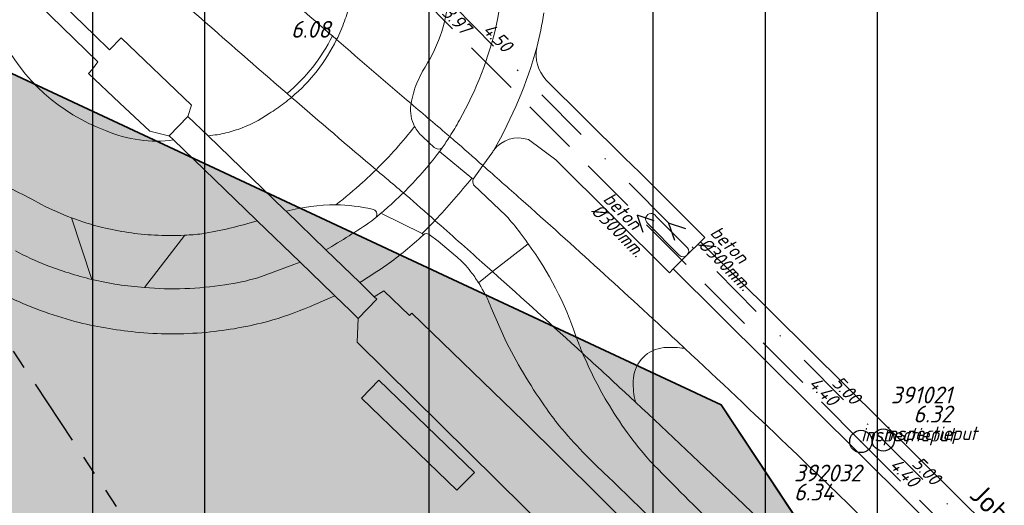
# Model space of a CAD drawing. Extents: x 148869 to 161638, y 453607 to 469810.
# Tile 314 of 656: x 155241 to 155329, y 461813 to 461857. Entities that reach past the tile are written whole.
import ezdxf
from ezdxf.enums import TextEntityAlignment as Align

# ---------------------------------------------------------------- set-up
doc = ezdxf.new("R2010")
doc.units = 0
doc.header["$PDMODE"] = 32
doc.header["$PDSIZE"] = 2
for name, pattern in [('RI-GWA', [18.45, 6, -1.8, 1.75, -1.8, 1.75, -1.8, 1.75, -1.8]), ('RI-HWA', [7.4, 5, -2.4]), ('RI-VWA', [11, 5, -3, 0, -3])]:
    doc.linetypes.add(name, pattern=pattern)
doc.layers.get('0').update_dxf_attribs({"linetype": 'CONTINUOUS'})
doc.layers.get('DEFPOINTS').update_dxf_attribs({"linetype": 'CONTINUOUS'})
for name, color, linetype in [('2021', 41, 'CONTINUOUS'), ('2021 hatch', 41, 'CONTINUOUS'), ('2022 hatch', 10, 'CONTINUOUS'), ('2024 hatch', 160, 'CONTINUOUS'), ('B-OI-RI-BOB-T18-niet meenemen', 252, 'CONTINUOUS'), ('B-OI-RI-DIAMETER-T18-niet meenemen', 252, 'CONTINUOUS'), ('B-OI-RI-GWA_TRANSPORTLEIDING-G-niet meenemen', 252, 'RI-GWA'), ('B-OI-RI-HWA-PUTDEKSELHOOGTE-T25-niet meenemen', 252, 'CONTINUOUS'), ('B-OI-RI-HWA-PUTNUMMER-T25-niet meenemen', 252, 'CONTINUOUS'), ('B-OI-RI-HWA_TRANSPORTLEIDING-G-niet meenemen', 252, 'RI-HWA'), ('B-OI-RI-MATERIAAL-T18-niet meenemen', 252, 'CONTINUOUS'), ('B-OI-RI-STROOMRICHTING-S-niet meenemen', 252, 'CONTINUOUS'), ('B-OI-RI-VWA_PUTDEKSELHOOGTE-T25-niet meenemen', 252, 'CONTINUOUS'), ('gs dwa', 252, 'CONTINUOUS'), ('gs rwa', 252, 'CONTINUOUS')]:
    doc.layers.add(name, color=color, linetype=linetype)
for name, color, linetype, lineweight in [('B-OI-RI-VWA_TRANSPORTLEIDING-G-niet meenemen', 252, 'RI-VWA', 18), ('B-RO-OG-TOPOGRAFIE-T18', 2, 'CONTINUOUS', 18), ('B-RO-VH-VERHARDING_ASFALT-GV', 251, 'CONTINUOUS', 18), ('B-RO-VH-VERHARDING_GESLOTEN-GV', 251, 'CONTINUOUS', 18), ('B-RO-VH-VERHARDING_GRASBETONSTEEN-GV', 251, 'CONTINUOUS', 18), ('B-RO-VH-VERHARDING_HALFVERHARDING-GV', 251, 'CONTINUOUS', 18), ('B-RO-VH-VERHARDING_OPEN-GV', 251, 'CONTINUOUS', 18), ('N-OI-KG-BEHEERGRENS-G-2021', 221, 'XX-WERKGRENS', 35)]:
    doc.layers.add(name, color=color, linetype=linetype, lineweight=lineweight)
doc.styles.add('iso15', font='ISO.shx', dxfattribs={"oblique": 15})
doc.styles.add('NLCS-ISO-M200-T18', font='NLCS-ISO.ttf', dxfattribs={"height": 0.36})
doc.styles.add('NLCS-ISO-M500-T18_CURSIEF', font='NLCS-ISO.ttf', dxfattribs={"oblique": 15, "height": 0.9})
doc.styles.add('NLCS-ISO-M750_CURSIEF', font='NLCS-ISO.ttf', dxfattribs={"oblique": 15})
doc.linetypes.add('XX-WERKGRENS', pattern='A,0,[137,NLCS.SHX,S=0.1,R=0,X=-1.1,Y=-1.35],-6', length=6)

# ---------------------------------------------------------------- blocks, each defined once
blk = doc.blocks.new('ACMAP_ANN_TEMPLATE_type knoop')
at = {"layer": 'DEFPOINTS', "style": 'NLCS-ISO-M500-T18_CURSIEF', "oblique": 15}
blk.add_attdef('type_knoop', (0, 0), '', height=1.2, dxfattribs=at)
blk = doc.blocks.new('ACMAP_ANN_TEMPLATE_diam')
at = {"color": 0, "linetype": 'ByBlock', "style": 'iso15', "oblique": 15}
blk.add_attdef('diam', (0.5, -1.3), '', height=1.2, dxfattribs=at)
blk = doc.blocks.new('ACMAP_ANN_TEMPLATE_mat')
at = {"color": 0, "linetype": 'ByBlock', "style": 'iso15', "oblique": 15}
blk.add_attdef('mat', (0.5, 0.2), '', height=1.2, dxfattribs=at)
blk = doc.blocks.new('ACMAP_ANN_TEMPLATE_nap-l')
at = {"color": 0, "linetype": 'ByBlock', "style": 'iso15', "oblique": 15}
blk.add_attdef('nap-l', (3.3, 0.2), '', height=1.2, dxfattribs=at)
blk = doc.blocks.new('ACMAP_ANN_TEMPLATE_nap-r')
at = {"color": 0, "linetype": 'ByBlock', "style": 'iso15', "oblique": 15}
blk.add_attdef('nap-r', text='', height=1.2, dxfattribs=at).set_placement((-4.1, 0.2), align=Align.RIGHT)
blk = doc.blocks.new('ACMAP_ANN_TEMPLATE_puth-dwa')
at = {"color": 0, "linetype": 'ByBlock', "style": 'iso15', "oblique": 15}
blk.add_attdef('puth-dwa', text='', height=1.5, dxfattribs=at).set_placement((2.7, 1), align=Align.RIGHT)
blk = doc.blocks.new('ACMAP_ANN_TEMPLATE_putnr-dwa')
at = {"color": 0, "linetype": 'ByBlock', "style": 'iso15', "oblique": 15}
blk.add_attdef('putnr-dwa', text='', height=1.5, dxfattribs=at).set_placement((2.7, 2.7), align=Align.RIGHT)
blk = doc.blocks.new('ACMAP_ANN_TEMPLATE_puth-rwa')
at = {"color": 0, "linetype": 'ByBlock', "style": 'iso15', "oblique": 15}
blk.add_attdef('puth-rwa', (-2.7, -4.4), '', height=1.5, dxfattribs=at)
blk = doc.blocks.new('ACMAP_ANN_TEMPLATE_putnr-rwa')
at = {"color": 0, "linetype": 'ByBlock', "style": 'iso15', "oblique": 15}
blk.add_attdef('putnr-rwa', (-2.7, -2.7), '', height=1.5, dxfattribs=at)

msp = doc.modelspace()

# ---------------------------------------------------------------- hatches: boundary and pattern name
at = {"layer": '2021 hatch', "transparency": 33554636}
h = msp.add_hatch(color=256, dxfattribs=at)
h.dxf.hatch_style = 1
h.paths.add_polyline_path([(153826.571, 462066.246), (153947.459, 462191.012), (154055.281, 462277.11), (154084.555, 462323.514), (154239.313, 462326.824), (154306.485, 462353.825), (154388.203, 462469.937), (154437.203, 462500.135), (154551.66, 462589.479), (154652.942, 462620.292), (154689.973, 462631.736), (154910.274, 462447.694), (154936.886, 462395.545), (154956.689, 462367.04), (154981.008, 462341.275), (155014.957, 462312.375), (155089.078, 462252.003), (155130.973, 462169.29), (155163.945, 462056.169), (155148.2, 461966.866), (155196.022, 461912.576), (155217.818, 461862.57), (155303.917, 461822.341), (155485.367, 461548.33), (155521.401, 461502.482), (155581.82, 461452.817), (155601.14, 461355.069), (155613.013, 461296.613), (155560.195, 461155.807), (155085.907, 460999.207), (155039.096, 460983.21), (155010.863, 460976.059), (154725.468, 460991.084), (154655.4, 460953.15), (154605.07, 460869.268), (154486.055, 460830.392), (154402.821, 460843.981), (154171.112, 460596.171), (154145.151, 460533.588), (154069.537, 460287.946), (153971.583, 460462.906), (153513.93, 460549.986), (153569.407, 460682.031), (152881.492, 461034.798), (152904.11, 461239.204), (152951.54, 461324.491), (152972.828, 461377.928), (153021.686, 461437.408), (153109.429, 461452.966), (153391.542, 461591.625), (153665.34, 461928.762), (153805.206, 461951.084)])
at = {"layer": '2022 hatch'}
h = msp.add_hatch(dxfattribs=at)
h.set_pattern_fill('ANSI31', color=256, scale=19.992, angle=45)
h.set_pattern_definition([(90, (0, 0), (-19.992, 0), [])])
h.paths.add_polyline_path([(155957.388, 462199.724), (155824.598, 462339.47), (155809.402, 462364.77), (155712.061, 462492.349), (155741.324, 462534.936), (155724.447, 462653.497), (155647.562, 462844.836), (155571.032, 462835.784), (155539.498, 462940.928), (155214.406, 462860.043), (154975.035, 462800.215), (154771.747, 462639.509), (154795.059, 462617.836), (154687.68, 462525.32), (154739.275, 462359.608), (154777.217, 462294.152), (154815.258, 462238.263), (154900.318, 462169.47), (154928.549, 462144.027), (154992.389, 461993.67), (155064.085, 461959.845), (155069.754, 461944.783), (155080.623, 461929.02), (155099.543, 461841.435), (155124.54, 461788.653), (155176.213, 461747.526), (155253.101, 461670.144), (155301.179, 461625.416), (155386.96, 461536.3), (155426.743, 461562.755), (155670.404, 461472.539), (155778.97, 461514.91), (155823.821, 461578.908), (155914.942, 461739.532), (155884.36, 461781.396), (155900.671, 461812.327), (155940.194, 461941.246), (155946.895, 461971.718), (155993.497, 462030.178), (155993.118, 462149.221)])
at = {"layer": '2024 hatch'}
h = msp.add_hatch(dxfattribs=at)
h.set_pattern_fill('ANSI31', color=256, scale=29.988, angle=45)
h.set_pattern_definition([(90, (0, 0), (-29.988, 0), [])])
h.paths.add_polyline_path([(154831.694, 462220.786), (155444.64, 461906.596), (155731.699, 461985.627), (155857.303, 461818.438), (156014.781, 461601.834), (156060.402, 461536.419), (156081.902, 461465.462), (156157.242, 461082.374), (155797.145, 460855.732), (155567.09, 461168.914), (155534.07, 461230.342), (155509.317, 461273.713), (155475.227, 461315.96), (155413.292, 461389.046)])

# ---------------------------------------------------------------- linework, layer by layer
at = {"layer": '2021', "flags": 128}
msp.add_lwpolyline([(154689.973, 462631.736), (154910.274, 462447.694), (154936.886, 462395.545), (154956.689, 462367.04), (154981.008, 462341.275), (155014.957, 462312.375), (155089.078, 462252.003), (155130.973, 462169.29), (155163.945, 462056.169), (155148.2, 461966.866), (155196.022, 461912.576), (155217.818, 461862.57), (155303.917, 461822.341), (155485.367, 461548.33), (155521.401, 461502.482), (155581.82, 461452.817), (155601.14, 461355.069), (155613.013, 461296.613)], dxfattribs=at)
at = {"layer": 'B-OI-RI-GWA_TRANSPORTLEIDING-G-niet meenemen'}
msp.add_line((155232.55, 461839.56), (155270, 461783), dxfattribs=at)
at = {"layer": 'B-OI-RI-HWA_TRANSPORTLEIDING-G-niet meenemen'}
for p, q in [((155276.46, 461859.45), (155316.39, 461819.07)), ((155316.39, 461819.07), (155357.43, 461777.96))]:
    msp.add_line(p, q, dxfattribs=at)
at = {"layer": 'B-OI-RI-STROOMRICHTING-S-niet meenemen'}
for points in [[(155297.95, 461838.74), (155296.42, 461839.26), (155296.93, 461837.73)], [(155300.77, 461838.03), (155299.24, 461838.55), (155299.75, 461837.02)]]:
    msp.add_lwpolyline(points, dxfattribs=at)
at = {"layer": 'B-OI-RI-VWA_TRANSPORTLEIDING-G-niet meenemen'}
for p, q in [((155280.11, 461857.9), (155318.38, 461819.2)), ((155318.38, 461819.2), (155357.72, 461779.82))]:
    msp.add_line(p, q, dxfattribs=at)
at = {"layer": 'B-RO-VH-VERHARDING_ASFALT-GV'}
for points in [[(155269.247, 461855.246, -0.002632), (155257.494, 461865.535)], [(155284.312, 461865.445, -0.075668), (155283.898, 461856.3)], [(155252.983, 461860.842, 0.003828), (155265.207, 461850.108)], [(155277.272, 461852.107, 0.131211), (155279.583, 461858.671)], [(155270.597, 461857.371, -0.013383), (155270.328, 461856.564)], [(155287.486, 461854.23, 0.022529), (155288.101, 461857.294)], [(155270.328, 461856.564, -0.028333), (155269.625, 461854.919)], [(155283.898, 461856.3, -0.071558), (155280.581, 461847.73)], [(155249.009, 461846.819, -0.192667), (155239.708, 461855.191)], [(155265.207, 461850.108, 0.102843), (155269.247, 461855.246)], [(155269.247, 461855.246, -0.102843), (155265.207, 461850.108)], [(155269.625, 461854.919, -0.102447), (155265.601, 461849.767)], [(155276.267, 461849.206, -0.001374), (155269.625, 461854.919)], [(155283.634, 461845.049, 0.062342), (155287.486, 461854.23)], [(155287.486, 461854.23, -0.062342), (155283.634, 461845.049)], [(155288.299, 461851.342, -0.247641), (155287.486, 461854.23)], [(155276.267, 461849.206, -0.050787), (155276.776, 461851.038)], [(155265.601, 461849.767, -0.02611), (155264.299, 461848.771)], [(155265.601, 461849.767, 0.002295), (155273.141, 461843.313)], [(155279.71, 461846.272, -0.00048), (155276.267, 461849.206)], [(155263.614, 461848.325, -0.070825), (155260.832, 461846.914)], [(155264.299, 461848.771, -0.01359), (155263.614, 461848.325)], [(155276.581, 461847.175, -0.154189), (155276.245, 461849.069)], [(155280.581, 461847.73, -0.013228), (155279.71, 461846.272)], [(155252.053, 461845.968, -0.070012), (155249.009, 461846.819)], [(155260.137, 461846.703, -0.054798), (155258.586, 461846.392)], [(155260.832, 461846.914, -0.015692), (155260.137, 461846.703)], [(155273.141, 461843.313, 0.032596), (155276.581, 461847.175)], [(155276.581, 461847.175, -0.032596), (155273.141, 461843.313)], [(155277.305, 461846.255, -0.093648), (155276.581, 461847.175)], [(155255.076, 461845.969, -0.06649), (155252.053, 461845.968)], [(155279.71, 461846.272, -0.009608), (155279.042, 461845.26)], [(155282.672, 461843.685, 0.000855), (155280.109, 461845.934)], [(155283.634, 461845.049, -0.325128), (155286.728, 461846.003)], [(155278.791, 461844.923, -0.036034), (155275.577, 461841.254)], [(155275.577, 461841.254, 0.036034), (155278.791, 461844.923)], [(155279.042, 461845.26, -0.326648), (155278.341, 461845.289)], [(155279.042, 461845.26, -0.00333), (155278.791, 461844.923)], [(155278.791, 461844.923, 0.00333), (155279.042, 461845.26)], [(155283.544, 461844.922, -0.014198), (155283.634, 461845.049)], [(155271.956, 461842.193, 0.009983), (155273.141, 461843.313)], [(155273.141, 461843.313, -0.009983), (155271.956, 461842.193)], [(155273.141, 461843.313, 0.001166), (155274.064, 461842.532)], [(155286.064, 461840.681, 0.001246), (155282.672, 461843.685)], [(155269.553, 461840.181, 0.019731), (155271.956, 461842.193)], [(155271.956, 461842.193, -0.019731), (155269.553, 461840.181)], [(155274.064, 461842.532, 0.001097), (155275.577, 461841.254)], [(155278.395, 461838.788, 0.019086), (155281.695, 461842.561)], [(155281.695, 461842.561, -0.019086), (155278.395, 461838.788)], [(155281.835, 461841.975, -0.218389), (155281.818, 461842.474)], [(155240.172, 461841.8, -0.015582), (155242.436, 461840.681)], [(155275.577, 461841.254, -0.012212), (155274.353, 461840.103)], [(155274.353, 461840.103, 0.012212), (155275.577, 461841.254)], [(155275.828, 461841.042, -0.000633), (155278.395, 461838.788)], [(155299.992, 461828.01, 0.005377), (155286.064, 461840.681)], [(155243.309, 461840.211, 0.029954), (155245.985, 461839.021)], [(155265.113, 461839.613, -0.061239), (155269.553, 461840.181)], [(155269.553, 461840.181, -0.050155), (155272.805, 461839.8)], [(155272.805, 461839.8, -0.570103), (155273.119, 461839.05)], [(155274.353, 461840.103, -0.007733), (155273.572, 461839.425)], [(155273.572, 461839.425, 0.007733), (155274.353, 461840.103)], [(155245.985, 461839.021, 0.02904), (155248.742, 461838.167)], [(155257.609, 461837.593, 0.032286), (155262.537, 461838.756)], [(155272.761, 461838.745, -0.018039), (155268.675, 461836.169)], [(155273.572, 461839.425, -0.002394), (155273.119, 461839.05)], [(155273.119, 461839.05, 0.002394), (155273.572, 461839.425)], [(155277.264, 461837.621, 0.006091), (155278.395, 461838.788)], [(155278.395, 461838.788, -0.006091), (155277.264, 461837.621)], [(155278.395, 461838.788, -0.00165), (155282.612, 461835.046)], [(155286.003, 461837.695, 0.025493), (155284.747, 461839.185)], [(155297.345, 461838.541, -1.185218), (155298.125, 461839.144)], [(155248.742, 461838.167, 0.047323), (155253.371, 461837.478)], [(155253.371, 461837.478, 0.027687), (155256.08, 461837.467)], [(155256.08, 461837.467, 0.015644), (155257.609, 461837.593)], [(155274.103, 461834.814, 0.031876), (155277.334, 461837.481)], [(155277.364, 461837.509, -0.326715), (155277.872, 461837.541)], [(155286.711, 461836.702, 0.014583), (155286.003, 461837.695)], [(155243.712, 461834.809, -0.038289), (155240.995, 461836.087)], [(155290.975, 461828.45, 0.07685), (155286.711, 461836.702)], [(155300.931, 461836.352, -0.361458), (155300.895, 461835.71)], [(155280.235, 461835.637, -0.014904), (155281, 461834.928)], [(155300.865, 461835.68, -0.385181), (155300.19, 461835.676)], [(155247.802, 461833.519, -0.02935), (155243.712, 461834.809)], [(155271.687, 461833.247, 0.003756), (155274.103, 461834.814)], [(155281, 461834.928, -0.016507), (155281.575, 461834.236)], [(155252.482, 461832.801, -0.038474), (155247.802, 461833.519)], [(155262.596, 461833.682, -0.042164), (155259.655, 461833.042)], [(155281.575, 461834.236, -0.022838), (155282.28, 461833.232)], [(155283.539, 461834.218, -0.003065), (155291.57, 461826.934)], [(155259.655, 461833.042, -0.05981), (155252.482, 461832.801)], [(155282.28, 461833.232, -0.010315), (155282.489, 461832.891)], [(155282.489, 461832.891, -0.04046), (155283.416, 461830.994)], [(155240.597, 461831.847, 0.046043), (155246.666, 461829.68)], [(155263.928, 461829.91, 0.035923), (155267.679, 461831.293)], [(155258.389, 461828.844, 0.043289), (155263.928, 461829.91)], [(155246.666, 461829.68, 0.036858), (155252.036, 461828.8)], [(155252.036, 461828.8, 0.048795), (155258.389, 461828.844)], [(155284.624, 461828.233, 0.038862), (155288.171, 461822.235)], [(155291.57, 461826.934, -0.011512), (155290.975, 461828.45)], [(155298.818, 461827.442, 0.362903), (155296.093, 461824.711)], [(155296.093, 461824.711, -0.362903), (155298.818, 461827.442)], [(155300.424, 461827.398, 0.047321), (155298.818, 461827.442)], [(155298.818, 461827.442, -0.047321), (155300.424, 461827.398)], [(155300.688, 461827.362, 0.007437), (155300.424, 461827.398)], [(155300.424, 461827.398, -0.007437), (155300.688, 461827.362)], [(155309.804, 461818.747, 0.003555), (155300.688, 461827.362)], [(155293.739, 461822.62, -0.034084), (155291.57, 461826.934)], [(155291.57, 461826.934, -0.001656), (155295.33, 461823.46)], [(155296.093, 461824.711, 0.064035), (155296.217, 461822.838)], [(155296.217, 461822.838, -0.064035), (155296.093, 461824.711)], [(155296.217, 461822.838, 0.011282), (155296.272, 461822.584)], [(155296.272, 461822.584, -0.011282), (155296.217, 461822.838)], [(155288.171, 461822.235, 0.012177), (155289.488, 461820.452)], [(155297.618, 461817.28, -0.046975), (155293.739, 461822.62)], [(155296.272, 461822.584, -0.003642), (155305.305, 461814.045)], [(155289.488, 461820.452, 0.028923), (155293.816, 461815.93)], [(155338.391, 461790.082, 0.012331), (155309.804, 461818.747)], [(155299.2, 461815.675, -0.000944), (155297.618, 461817.28)], [(155293.816, 461815.93, -0.002014), (155302.619, 461807.348)], [(155305.133, 461809.755, -0.00329), (155299.2, 461815.675)], [(155305.305, 461814.045, -0.007896), (155326.057, 461793.511)]]:
    msp.add_lwpolyline(points, format="xyb", dxfattribs=at)
at = {"layer": 'B-RO-VH-VERHARDING_ASFALT-GV', "flags": 128}
for points in [[(155269.625, 461854.919), (155269.247, 461855.246)], [(155276.776, 461851.038), (155277.272, 461852.107)], [(155300.895, 461835.71), (155302.086, 461836.891), (155302.46, 461837.276), (155296.676, 461843.067), (155295.3, 461844.377), (155288.299, 461851.342)], [(155265.207, 461850.108), (155265.601, 461849.767)], [(155276.245, 461849.069), (155276.267, 461849.206)], [(155262.537, 461838.756), (155262.414, 461838.875), (155255.076, 461845.969)], [(155258.586, 461846.392), (155258.171, 461846.324), (155264.986, 461839.735), (155265.113, 461839.613)], [(155278.341, 461845.289), (155277.305, 461846.255)], [(155280.109, 461845.934), (155279.71, 461846.272)], [(155286.728, 461846.003), (155289.167, 461844.207), (155299.306, 461834.125), (155299.627, 461834.484), (155300.865, 461835.68)], [(155281.695, 461842.561), (155278.791, 461844.923)], [(155278.791, 461844.923), (155281.695, 461842.561), (155281.818, 461842.474), (155282.672, 461843.685), (155283.544, 461844.922)], [(155281.818, 461842.474), (155281.695, 461842.561)], [(155284.747, 461839.185), (155281.835, 461841.975)], [(155242.436, 461840.681), (155243.309, 461840.211)], [(155275.577, 461841.254), (155275.828, 461841.042)], [(155273.119, 461839.05), (155272.761, 461838.745)], [(155273.572, 461839.425), (155277.264, 461837.621)], [(155277.264, 461837.621), (155273.572, 461839.425)], [(155298.125, 461839.144), (155300.931, 461836.352)], [(155300.19, 461835.676), (155297.345, 461838.541)], [(155277.334, 461837.481), (155277.364, 461837.509), (155277.264, 461837.621)], [(155277.264, 461837.621), (155277.364, 461837.509)], [(155277.872, 461837.541), (155278.682, 461836.926), (155279.464, 461836.297), (155280.235, 461835.637)], [(155357.075, 461782.367), (155302.086, 461836.891), (155300.895, 461835.71), (155300.865, 461835.68), (155299.627, 461834.484), (155366.484, 461768.102), (155368.601, 461770.223)], [(155268.675, 461836.169), (155271.687, 461833.247)], [(155286.711, 461836.702), (155283.539, 461834.218), (155282.28, 461833.232)], [(155282.28, 461833.232), (155283.539, 461834.218), (155286.711, 461836.702)], [(155267.679, 461831.293), (155269.463, 461832.056), (155269.347, 461832.17), (155266.377, 461835.064), (155262.596, 461833.682)], [(155282.612, 461835.046), (155283.539, 461834.218)], [(155283.416, 461830.994), (155284.624, 461828.233)], [(155300.688, 461827.362), (155299.992, 461828.01)], [(155295.33, 461823.46), (155296.272, 461822.584)]]:
    msp.add_lwpolyline(points, dxfattribs=at)
at = {"layer": 'B-RO-VH-VERHARDING_GESLOTEN-GV', "flags": 128}
msp.add_lwpolyline([(155269.463, 461832.056), (155270.855, 461830.715), (155271.552, 461830.043), (155273.223, 461831.765), (155272.979, 461831.978), (155271.687, 461833.247), (155268.675, 461836.169), (155265.113, 461839.613), (155264.986, 461839.735), (155258.171, 461846.324), (155256.358, 461848.063), (155254.687, 461846.341), (155255.076, 461845.969), (155262.414, 461838.875), (155262.537, 461838.756), (155266.377, 461835.064), (155269.347, 461832.17)], close=True, dxfattribs=at)
at = {"layer": 'B-RO-VH-VERHARDING_GRASBETONSTEEN-GV'}
for points in [[(155248.742, 461838.167, -0.02904), (155245.985, 461839.021)], [(155253.371, 461837.478, -0.047323), (155248.742, 461838.167)], [(155256.08, 461837.467, -0.027687), (155253.371, 461837.478)], [(155247.802, 461833.519, 0.038474), (155252.482, 461832.801)]]:
    msp.add_lwpolyline(points, format="xyb", dxfattribs=at)
at = {"layer": 'B-RO-VH-VERHARDING_GRASBETONSTEEN-GV', "flags": 128}
for points in [[(155245.985, 461839.021), (155247.802, 461833.519)], [(155252.482, 461832.801), (155256.08, 461837.467)]]:
    msp.add_lwpolyline(points, dxfattribs=at)
at = {"layer": 'B-RO-VH-VERHARDING_HALFVERHARDING-GV', "flags": 128}
msp.add_lwpolyline([(155248.03, 461855.315), (155246.217, 461857.08), (155241.079, 461862.08), (155239.869, 461863.257), (155238.823, 461862.172), (155248.343, 461852.949), (155247.863, 461852.273), (155247.506, 461851.902), (155250.26, 461849.267), (155252.974, 461846.758), (155254.647, 461846.322), (155254.687, 461846.341), (155256.358, 461848.063), (155256.692, 461849.058), (155250.423, 461855.075), (155249.376, 461854.005)], close=True, dxfattribs=at)
msp.add_lwpolyline([(155380.933, 461715.802), (155371.594, 461727.544), (155362.012, 461739.312), (155346.251, 461758.069), (155331.18, 461774.774), (155316.721, 461790.325), (155299.68, 461807.619), (155286.289, 461820.867), (155276.32, 461830.516), (155276.139, 461830.312), (155273.827, 461832.508), (155272.979, 461831.978), (155273.223, 461831.765), (155271.552, 461830.043), (155271.451, 461827.936), (155291.368, 461808.244), (155294.975, 461804.586), (155310.817, 461788.52), (155326.691, 461771.544), (155337.878, 461759.32), (155348.918, 461746.553), (155360.052, 461733.283), (155372.897, 461717.393), (155381.154, 461706.742)], dxfattribs=at)
at = {"layer": 'B-RO-VH-VERHARDING_OPEN-GV', "flags": 128}
msp.add_lwpolyline([(155273.402, 461824.535), (155271.855, 461822.94), (155280.34, 461814.713), (155281.909, 461816.308)], close=True, dxfattribs=at)
at = {"layer": 'gs dwa'}
msp.add_point((155318.38, 461819.2), dxfattribs=at)
at = {"layer": 'gs rwa'}
msp.add_point((155316.39, 461819.07), dxfattribs=at)
at = {"layer": 'N-OI-KG-BEHEERGRENS-G-2021', "flags": 128}
msp.add_lwpolyline([(153826.571, 462066.246), (153947.459, 462191.012), (154055.281, 462277.11), (154084.555, 462323.514), (154239.313, 462326.824), (154306.485, 462353.825), (154388.203, 462469.937), (154437.203, 462500.135), (154551.66, 462589.479), (154652.942, 462620.292), (154689.973, 462631.736), (154910.274, 462447.694), (154936.886, 462395.545), (154956.689, 462367.04), (154981.008, 462341.275), (155014.957, 462312.375), (155089.078, 462252.003), (155130.973, 462169.29), (155163.945, 462056.169), (155148.2, 461966.866), (155196.022, 461912.576), (155217.818, 461862.57), (155303.917, 461822.341), (155485.367, 461548.33), (155521.401, 461502.482), (155581.82, 461452.817), (155601.14, 461355.069), (155613.013, 461296.613), (155560.195, 461155.807), (155085.907, 460999.207), (155039.096, 460983.21), (155010.863, 460976.059), (154725.468, 460991.084), (154655.4, 460953.15), (154605.07, 460869.268), (154486.055, 460830.392), (154402.821, 460843.981), (154171.112, 460596.171), (154145.151, 460533.588), (154069.537, 460287.946), (153971.583, 460462.906), (153513.93, 460549.986), (153569.407, 460682.031), (152881.492, 461034.798), (152904.11, 461239.204), (152951.54, 461324.491), (152972.828, 461377.928), (153021.686, 461437.408), (153109.429, 461452.966), (153391.542, 461591.625), (153665.34, 461928.762), (153805.206, 461951.084)], close=True, dxfattribs=at)

# ---------------------------------------------------------------- block references
at = {"layer": 'B-OI-RI-BOB-T18-niet meenemen'}
ref = msp.add_blockref('ACMAP_ANN_TEMPLATE_nap-l', (155276.46, 461859.45), dxfattribs=dict(at, rotation=314.6789586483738))
ref.add_attrib('nap-l', '3.97', (155278.923, 461857.244), dxfattribs={"layer": '0', "color": 0, "linetype": 'ByBlock', "height": 1.2, "rotation": 314.67896, "style": 'NLCS-ISO-M750_CURSIEF', "oblique": 15})
ref = msp.add_blockref('ACMAP_ANN_TEMPLATE_nap-l', (155280.11, 461857.9), dxfattribs=dict(at, rotation=314.6799151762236))
ref.add_attrib('nap-l', '4.50', (155282.573, 461855.694), dxfattribs={"layer": '0', "color": 0, "linetype": 'ByBlock', "height": 1.2, "rotation": 314.67992, "style": 'NLCS-ISO-M750_CURSIEF', "oblique": 15})
ref = msp.add_blockref('ACMAP_ANN_TEMPLATE_nap-r', (155316.39, 461819.07), dxfattribs=dict(at, rotation=314.6789586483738))
ref.add_attrib('nap-r', '4.40', dxfattribs={"layer": '0', "color": 0, "linetype": 'ByBlock', "height": 1.2, "rotation": 314.67896, "style": 'NLCS-ISO-M750_CURSIEF', "oblique": 15}).set_placement((155313.649, 461822.126), align=Align.RIGHT)
ref = msp.add_blockref('ACMAP_ANN_TEMPLATE_nap-r', (155318.38, 461819.2), dxfattribs=dict(at, rotation=314.6799151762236))
ref.add_attrib('nap-r', '5.00', dxfattribs={"layer": '0', "color": 0, "linetype": 'ByBlock', "height": 1.2, "rotation": 314.67992, "style": 'NLCS-ISO-M750_CURSIEF', "oblique": 15}).set_placement((155315.639, 461822.256), align=Align.RIGHT)
ref = msp.add_blockref('ACMAP_ANN_TEMPLATE_nap-l', (155318.38, 461819.2), dxfattribs=dict(at, rotation=314.9708862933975))
ref.add_attrib('nap-l', '5.00', (155320.854, 461817.007), dxfattribs={"layer": '0', "color": 0, "linetype": 'ByBlock', "height": 1.2, "rotation": 314.97089, "style": 'NLCS-ISO-M750_CURSIEF', "oblique": 15})
ref = msp.add_blockref('ACMAP_ANN_TEMPLATE_nap-l', (155316.39, 461819.07), dxfattribs=dict(at, rotation=314.9511782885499))
ref.add_attrib('nap-l', '4.40', (155318.863, 461816.876), dxfattribs={"layer": '0', "color": 0, "linetype": 'ByBlock', "height": 1.2, "rotation": 314.95118, "style": 'NLCS-ISO-M750_CURSIEF', "oblique": 15})
at = {"layer": 'B-OI-RI-DIAMETER-T18-niet meenemen'}
ref = msp.add_blockref('ACMAP_ANN_TEMPLATE_diam', (155292.821, 461840.836), dxfattribs=dict(at, rotation=314.6789586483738))
ref.add_attrib('diam', '%%c300mm.', (155292.248, 461839.566), dxfattribs={"layer": '0', "color": 0, "linetype": 'ByBlock', "height": 1.2, "rotation": 314.67896, "style": 'NLCS-ISO-M750_CURSIEF', "oblique": 15})
ref = msp.add_blockref('ACMAP_ANN_TEMPLATE_diam', (155302.369, 461837.83), dxfattribs=dict(at, rotation=314.6799151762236))
ref.add_attrib('diam', '%%c300mm.', (155301.796, 461836.56), dxfattribs={"layer": '0', "color": 0, "linetype": 'ByBlock', "height": 1.2, "rotation": 314.67992, "style": 'NLCS-ISO-M750_CURSIEF', "oblique": 15})
at = {"layer": 'B-OI-RI-HWA-PUTDEKSELHOOGTE-T25-niet meenemen'}
ref = msp.add_blockref('ACMAP_ANN_TEMPLATE_puth-rwa', (155268.257, 461859.487), dxfattribs=at)
ref.add_attrib('puth-rwa', '6.08', (155265.557, 461855.087), dxfattribs={"layer": '0', "color": 0, "linetype": 'ByBlock', "height": 1.5, "style": 'NLCS-ISO-M750_CURSIEF', "oblique": 15})
ref = msp.add_blockref('ACMAP_ANN_TEMPLATE_puth-rwa', (155313.118, 461818.206), dxfattribs=at)
ref.add_attrib('puth-rwa', '6.34', (155310.418, 461813.806), dxfattribs={"layer": '0', "color": 0, "linetype": 'ByBlock', "height": 1.5, "style": 'NLCS-ISO-M750_CURSIEF', "oblique": 15})
at = {"layer": 'B-OI-RI-HWA-PUTNUMMER-T25-niet meenemen'}
ref = msp.add_blockref('ACMAP_ANN_TEMPLATE_putnr-rwa', (155313.118, 461818.206), dxfattribs=at)
ref.add_attrib('putnr-rwa', '392032', (155310.418, 461815.506), dxfattribs={"layer": '0', "color": 0, "linetype": 'ByBlock', "height": 1.5, "style": 'NLCS-ISO-M750_CURSIEF', "oblique": 15})
at = {"layer": 'B-OI-RI-MATERIAAL-T18-niet meenemen'}
ref = msp.add_blockref('ACMAP_ANN_TEMPLATE_mat', (155292.821, 461840.836), dxfattribs=dict(at, rotation=314.6789586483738))
ref.add_attrib('mat', 'beton', (155293.314, 461840.621), dxfattribs={"layer": '0', "color": 0, "linetype": 'ByBlock', "height": 1.2, "rotation": 314.67896, "style": 'NLCS-ISO-M750_CURSIEF', "oblique": 15})
ref = msp.add_blockref('ACMAP_ANN_TEMPLATE_mat', (155302.369, 461837.83), dxfattribs=dict(at, rotation=314.6799151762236))
ref.add_attrib('mat', 'beton', (155302.863, 461837.615), dxfattribs={"layer": '0', "color": 0, "linetype": 'ByBlock', "height": 1.2, "rotation": 314.67992, "style": 'NLCS-ISO-M750_CURSIEF', "oblique": 15})
at = {"layer": 'B-OI-RI-VWA_PUTDEKSELHOOGTE-T25-niet meenemen'}
ref = msp.add_blockref('ACMAP_ANN_TEMPLATE_putnr-dwa', (155321.803, 461819.764), dxfattribs=at)
ref.add_attrib('putnr-dwa', '391021', dxfattribs={"layer": '0', "color": 0, "linetype": 'ByBlock', "height": 1.5, "style": 'NLCS-ISO-M750_CURSIEF', "oblique": 15}).set_placement((155324.503, 461822.464), align=Align.RIGHT)
ref = msp.add_blockref('ACMAP_ANN_TEMPLATE_puth-dwa', (155321.803, 461819.764), dxfattribs=at)
ref.add_attrib('puth-dwa', '6.32', dxfattribs={"layer": '0', "color": 0, "linetype": 'ByBlock', "height": 1.5, "style": 'NLCS-ISO-M750_CURSIEF', "oblique": 15}).set_placement((155324.503, 461820.764), align=Align.RIGHT)
at = {"layer": 'DEFPOINTS'}
for p in [(155316.39, 461819.07), (155318.38, 461819.2)]:
    msp.add_blockref('ACMAP_ANN_TEMPLATE_type knoop', p, dxfattribs=at).add_auto_attribs({'type_knoop': 'inspectieput'})

# ---------------------------------------------------------------- texts
at = {"layer": 'B-RO-OG-TOPOGRAFIE-T18', "style": 'NLCS-ISO-M200-T18'}
msp.add_text('Johan Karmanhof', height=1.875, rotation=315.1, dxfattribs=at).set_placement((155333.414, 461808.085), align=Align.MIDDLE)

doc.saveas('drawing.dxf')
